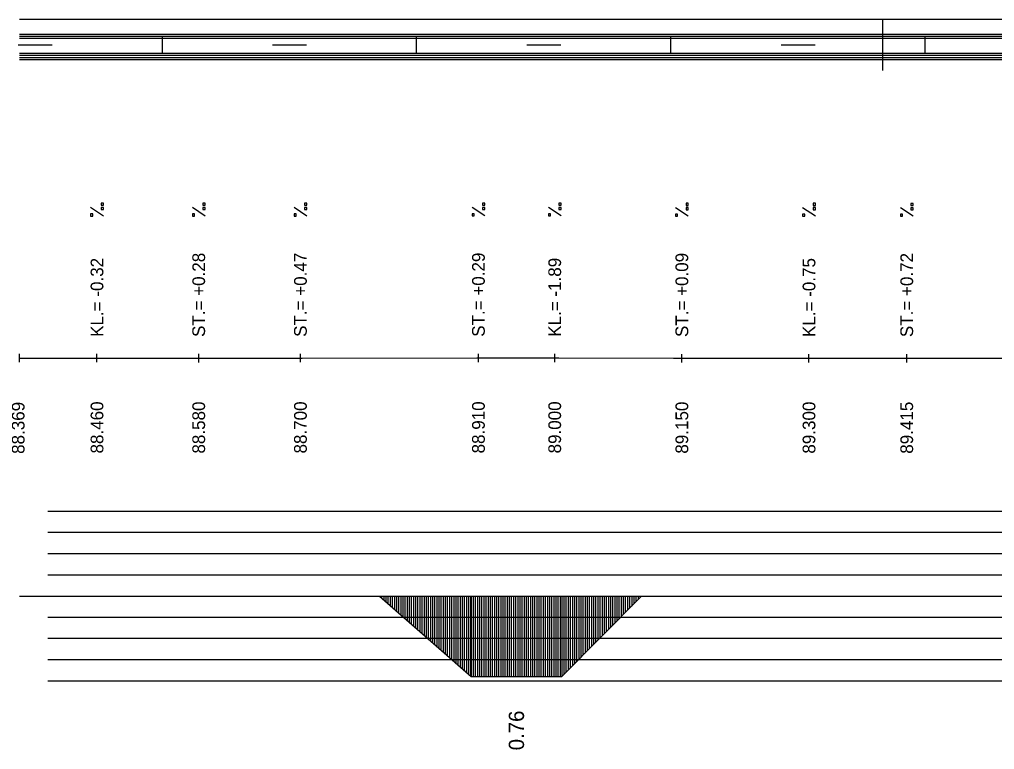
# Model space of a CAD drawing. Extents: x 2 to 10148, y 0 to 380.
# Drawn here: x 9138.1 to 9253.2, y 293.9 to 380 of the extents above; entities that cross this region are included whole.
import ezdxf

# ---------------------------------------------------------------- set-up
doc = ezdxf.new("R2010")
doc.units = 0
for name, color, linetype in [('NIVELETA_CARA', 7, 'Continuous'), ('NIVELETA_TEXT', 7, 'Continuous'), ('RAM', 7, 'Continuous'), ('ZRYCHL_CARA_C', 7, 'Continuous'), ('ZRYCHL_RASTR', 7, 'Continuous'), ('ZRYCHL_TEXT', 7, 'Continuous')]:
    doc.layers.add(name, color=color, linetype=linetype)

msp = doc.modelspace()

# ---------------------------------------------------------------- linework, layer by layer
at = {"layer": 'NIVELETA_CARA'}
for p, q in [((9138.15, 339.58), (9138.15, 340.58)), ((9147.29, 339.58), (9147.29, 340.58)), ((9159.29, 339.57), (9159.29, 340.57)), ((9171.29, 339.58), (9171.29, 340.58)), ((9192.29, 339.59), (9192.29, 340.59)), ((9201.29, 339.59), (9201.29, 340.59)), ((9216.29, 339.56), (9216.29, 340.56)), ((9231.29, 339.56), (9231.29, 340.56)), ((9242.82, 339.55), (9242.82, 340.55)), ((9138.15, 340.08), (9146.88, 340.08)), ((9146.88, 340.08), (9147.29, 340.08)), ((9147.29, 340.08), (9147.7, 340.08)), ((9147.7, 340.08), (9158.99, 340.07)), ((9158.99, 340.07), (9159.29, 340.07)), ((9159.29, 340.07), (9159.59, 340.07)), ((9159.59, 340.07), (9171.09, 340.08)), ((9171.09, 340.08), (9171.29, 340.08)), ((9171.29, 340.08), (9171.49, 340.08)), ((9171.49, 340.08), (9192.11, 340.09)), ((9192.11, 340.09), (9192.29, 340.09)), ((9192.29, 340.09), (9192.47, 340.09)), ((9192.47, 340.09), (9200.8, 340.09)), ((9200.8, 340.09), (9201.29, 340.09)), ((9201.29, 340.09), (9201.78, 340.09)), ((9201.78, 340.09), (9215.3, 340.06)), ((9215.3, 340.06), (9216.29, 340.06)), ((9216.29, 340.06), (9217.28, 340.06)), ((9217.28, 340.06), (9230.87, 340.06)), ((9230.87, 340.06), (9231.29, 340.06)), ((9231.29, 340.06), (9231.71, 340.06)), ((9231.71, 340.06), (9242.34, 340.05)), ((9242.34, 340.05), (9242.82, 340.05)), ((9242.82, 340.05), (9243.3, 340.05)), ((9243.3, 340.05), (9257, 340.06))]:
    msp.add_line(p, q, dxfattribs=at)
at = {"layer": 'NIVELETA_TEXT'}
for p, q in [((9148.04, 356.83), (9146.54, 357.82)), ((9148.04, 358.35), (9147.79, 358.35)), ((9147.79, 358.35), (9147.79, 358.1)), ((9147.79, 358.1), (9148.04, 358.1)), ((9147.79, 358.1), (9147.8, 358.1)), ((9148.04, 357.83), (9147.79, 357.83)), ((9147.79, 357.83), (9147.79, 357.59)), ((9148.04, 358.1), (9148.04, 358.35)), ((9148.04, 357.59), (9148.04, 357.83)), ((9160.04, 356.83), (9158.54, 357.82)), ((9160.04, 358.34), (9159.79, 358.34)), ((9159.79, 358.34), (9159.79, 358.1)), ((9159.79, 358.1), (9159.8, 358.09)), ((9159.79, 358.09), (9160.04, 358.09)), ((9160.04, 357.83), (9159.79, 357.83)), ((9159.79, 357.83), (9159.79, 357.59)), ((9160.04, 358.09), (9160.04, 358.34)), ((9160.04, 357.58), (9160.04, 357.83)), ((9172.04, 356.83), (9170.54, 357.82)), ((9172.04, 358.35), (9171.79, 358.35)), ((9171.79, 358.35), (9171.79, 358.1)), ((9171.79, 358.1), (9172.04, 358.1)), ((9171.79, 358.1), (9171.8, 358.1)), ((9172.04, 357.83), (9171.79, 357.83)), ((9171.79, 357.83), (9171.79, 357.59)), ((9172.04, 358.1), (9172.04, 358.35)), ((9172.04, 357.59), (9172.04, 357.83)), ((9193.04, 356.84), (9191.54, 357.83)), ((9193.04, 358.36), (9192.79, 358.36)), ((9192.79, 358.36), (9192.79, 358.11)), ((9192.79, 358.11), (9193.04, 358.11)), ((9192.79, 358.11), (9192.8, 358.11)), ((9193.04, 357.84), (9192.79, 357.84)), ((9192.79, 357.84), (9192.79, 357.6)), ((9193.04, 358.11), (9193.04, 358.36)), ((9193.04, 357.6), (9193.04, 357.84)), ((9202.04, 356.84), (9200.54, 357.83)), ((9202.04, 358.36), (9201.79, 358.36)), ((9201.79, 358.36), (9201.79, 358.12)), ((9201.79, 358.12), (9201.8, 358.11)), ((9201.79, 358.11), (9202.04, 358.11)), ((9202.04, 357.85), (9201.79, 357.85)), ((9201.79, 357.85), (9201.79, 357.6)), ((9202.04, 358.11), (9202.04, 358.36)), ((9202.04, 357.6), (9202.04, 357.85)), ((9217.04, 356.81), (9215.54, 357.8)), ((9217.04, 358.33), (9216.79, 358.33)), ((9216.79, 358.33), (9216.79, 358.09)), ((9216.79, 358.09), (9216.8, 358.08)), ((9216.79, 358.08), (9217.04, 358.08)), ((9217.04, 357.82), (9216.79, 357.82)), ((9216.79, 357.82), (9216.79, 357.58)), ((9217.04, 358.08), (9217.04, 358.33)), ((9217.04, 357.57), (9217.04, 357.82)), ((9232.04, 356.81), (9230.54, 357.81)), ((9232.04, 358.33), (9231.79, 358.33)), ((9231.79, 358.33), (9231.79, 358.09)), ((9231.79, 358.09), (9231.8, 358.08)), ((9231.79, 358.08), (9232.04, 358.08)), ((9232.04, 357.82), (9231.79, 357.82)), ((9231.79, 357.82), (9231.79, 357.58)), ((9232.04, 358.08), (9232.04, 358.33)), ((9232.04, 357.57), (9232.04, 357.82)), ((9243.56, 356.81), (9242.07, 357.8)), ((9243.56, 358.32), (9243.32, 358.32)), ((9243.32, 358.32), (9243.32, 358.08)), ((9243.32, 358.08), (9243.32, 358.07)), ((9243.32, 358.07), (9243.56, 358.07)), ((9243.56, 357.81), (9243.32, 357.81)), ((9243.32, 357.81), (9243.32, 357.57)), ((9243.56, 358.07), (9243.56, 358.32)), ((9243.56, 357.56), (9243.56, 357.81)), ((9146.79, 357.08), (9146.54, 357.08)), ((9146.54, 357.08), (9146.54, 356.83)), ((9146.54, 356.83), (9146.79, 356.83)), ((9146.54, 356.83), (9146.55, 356.83)), ((9146.79, 356.83), (9146.79, 357.08)), ((9147.79, 357.59), (9148.04, 357.59)), ((9147.79, 357.59), (9147.8, 357.59)), ((9158.79, 357.07), (9158.54, 357.07)), ((9158.54, 357.07), (9158.54, 356.83)), ((9158.54, 356.83), (9158.79, 356.83)), ((9158.54, 356.83), (9158.55, 356.83)), ((9158.79, 356.83), (9158.79, 357.07)), ((9159.79, 357.59), (9159.8, 357.58)), ((9159.79, 357.58), (9160.04, 357.58)), ((9170.79, 357.08), (9170.54, 357.08)), ((9170.54, 357.08), (9170.54, 356.83)), ((9170.54, 356.83), (9170.79, 356.83)), ((9170.54, 356.83), (9170.55, 356.83)), ((9170.79, 356.83), (9170.79, 357.08)), ((9171.79, 357.59), (9172.04, 357.59)), ((9171.79, 357.59), (9171.8, 357.59)), ((9191.79, 357.09), (9191.54, 357.09)), ((9191.54, 357.09), (9191.54, 356.84)), ((9191.54, 356.84), (9191.79, 356.84)), ((9191.54, 356.84), (9191.55, 356.84)), ((9191.79, 356.84), (9191.79, 357.09)), ((9192.79, 357.6), (9193.04, 357.6)), ((9192.79, 357.6), (9192.8, 357.6)), ((9200.79, 357.09), (9200.54, 357.09)), ((9200.54, 357.09), (9200.54, 356.85)), ((9200.54, 356.85), (9200.55, 356.84)), ((9200.54, 356.84), (9200.79, 356.84)), ((9200.79, 356.84), (9200.79, 357.09)), ((9201.79, 357.6), (9202.04, 357.6)), ((9201.79, 357.6), (9201.8, 357.6)), ((9215.79, 357.06), (9215.54, 357.06)), ((9215.54, 357.06), (9215.54, 356.82)), ((9215.54, 356.82), (9215.55, 356.81)), ((9215.54, 356.81), (9215.79, 356.81)), ((9215.79, 356.81), (9215.79, 357.06)), ((9216.79, 357.58), (9216.8, 357.57)), ((9216.79, 357.57), (9217.04, 357.57)), ((9230.79, 357.06), (9230.54, 357.06)), ((9230.54, 357.06), (9230.54, 356.82)), ((9230.54, 356.82), (9230.55, 356.81)), ((9230.54, 356.81), (9230.79, 356.81)), ((9230.79, 356.81), (9230.79, 357.06)), ((9231.79, 357.58), (9231.8, 357.57)), ((9231.79, 357.57), (9232.04, 357.57)), ((9242.32, 357.05), (9242.07, 357.05)), ((9242.07, 357.05), (9242.07, 356.81)), ((9242.07, 356.81), (9242.32, 356.81)), ((9242.07, 356.81), (9242.07, 356.81)), ((9242.32, 356.81), (9242.32, 357.05)), ((9243.32, 357.57), (9243.32, 357.56)), ((9243.32, 357.56), (9243.56, 357.56))]:
    msp.add_line(p, q, dxfattribs=at)
at = {"layer": 'RAM'}
for p, q in [((9867.82, 380), (9138.15, 380)), ((9240, 374), (9240, 380)), ((9867.82, 378.25), (9138.15, 378.25)), ((9867.82, 378), (9138.15, 378)), ((9867.82, 377.75), (9138.15, 377.75)), ((9155, 376), (9155, 378)), ((9185, 376), (9185, 378)), ((9215, 376), (9215, 378)), ((9245, 376), (9245, 378)), ((9138, 377), (9142, 377)), ((9168, 377), (9172, 377)), ((9198, 377), (9202, 377)), ((9228, 377), (9232, 377)), ((9867.82, 376), (9138.15, 376)), ((9867.82, 375.75), (9138.15, 375.75)), ((9867.82, 375.5), (9138.15, 375.5)), ((9867.82, 375.25), (9138.15, 375.25))]:
    msp.add_line(p, q, dxfattribs=at)
at = {"layer": 'ZRYCHL_CARA_C'}
for p, q in [((9138.15, 312), (9867.82, 312)), ((9180.62, 312), (9191.42, 302.53)), ((9180.87, 312), (9180.87, 311.78)), ((9181.12, 312), (9181.12, 311.56)), ((9181.37, 312), (9181.37, 311.34)), ((9181.62, 312), (9181.62, 311.12)), ((9181.87, 312), (9181.87, 310.9)), ((9182.12, 312), (9182.12, 310.69)), ((9182.37, 312), (9182.37, 310.47)), ((9182.62, 312), (9182.62, 310.25)), ((9182.87, 312), (9182.87, 310.03)), ((9183.12, 312), (9183.12, 309.81)), ((9183.37, 312), (9183.37, 309.59)), ((9183.62, 312), (9183.62, 309.37)), ((9183.87, 312), (9183.87, 309.15)), ((9184.12, 312), (9184.12, 308.93)), ((9184.37, 312), (9184.37, 308.71)), ((9184.62, 312), (9184.62, 308.49)), ((9184.87, 312), (9184.87, 308.27)), ((9185.12, 312), (9185.12, 308.06)), ((9185.37, 312), (9185.37, 307.84)), ((9185.62, 312), (9185.62, 307.62)), ((9185.87, 312), (9185.87, 307.4)), ((9186.12, 312), (9186.12, 307.18)), ((9186.37, 312), (9186.37, 306.96)), ((9186.62, 312), (9186.62, 306.74)), ((9186.87, 312), (9186.87, 306.52)), ((9187.12, 312), (9187.12, 306.3)), ((9187.37, 312), (9187.37, 306.08)), ((9187.62, 312), (9187.62, 305.86)), ((9187.87, 312), (9187.87, 305.65)), ((9188.12, 312), (9188.12, 305.43)), ((9188.37, 312), (9188.37, 305.21)), ((9188.62, 312), (9188.62, 304.99)), ((9188.87, 312), (9188.87, 304.77)), ((9189.12, 312), (9189.12, 304.55)), ((9189.37, 312), (9189.37, 304.33)), ((9189.62, 312), (9189.62, 304.11)), ((9189.87, 312), (9189.87, 303.89)), ((9190.12, 312), (9190.12, 303.67)), ((9190.37, 312), (9190.37, 303.45)), ((9190.62, 312), (9190.62, 303.23)), ((9190.87, 312), (9190.87, 303.02)), ((9191.12, 312), (9191.12, 302.8)), ((9191.37, 312), (9191.37, 302.58)), ((9191.42, 312), (9191.42, 302.53)), ((9191.67, 312), (9191.67, 302.53)), ((9191.92, 312), (9191.92, 302.53)), ((9192.17, 312), (9192.17, 302.53)), ((9192.42, 312), (9192.42, 302.53)), ((9192.67, 312), (9192.67, 302.53)), ((9192.92, 312), (9192.92, 302.53)), ((9193.17, 312), (9193.17, 302.53)), ((9193.42, 312), (9193.42, 302.53)), ((9193.67, 312), (9193.67, 302.53)), ((9193.92, 312), (9193.92, 302.53)), ((9194.17, 312), (9194.17, 302.53)), ((9194.42, 312), (9194.42, 302.53)), ((9194.67, 312), (9194.67, 302.53)), ((9194.92, 312), (9194.92, 302.53)), ((9195.17, 312), (9195.17, 302.53)), ((9195.42, 312), (9195.42, 302.53)), ((9195.67, 312), (9195.67, 302.53)), ((9195.92, 312), (9195.92, 302.53)), ((9196.17, 312), (9196.17, 302.53)), ((9196.42, 312), (9196.42, 302.53)), ((9196.67, 312), (9196.67, 302.53)), ((9196.92, 312), (9196.92, 302.53)), ((9197.17, 312), (9197.17, 302.53)), ((9197.42, 312), (9197.42, 302.53)), ((9197.67, 312), (9197.67, 302.53)), ((9197.92, 312), (9197.92, 302.53)), ((9198.17, 312), (9198.17, 302.53)), ((9198.42, 312), (9198.42, 302.53)), ((9198.67, 312), (9198.67, 302.53)), ((9198.92, 312), (9198.92, 302.53)), ((9199.17, 312), (9199.17, 302.53)), ((9199.42, 312), (9199.42, 302.53)), ((9199.67, 312), (9199.67, 302.53)), ((9199.92, 312), (9199.92, 302.53)), ((9200.17, 312), (9200.17, 302.53)), ((9200.42, 312), (9200.42, 302.53)), ((9200.67, 312), (9200.67, 302.53)), ((9200.92, 312), (9200.92, 302.53)), ((9201.17, 312), (9201.17, 302.53)), ((9201.42, 312), (9201.42, 302.53)), ((9201.67, 312), (9201.67, 302.53)), ((9201.92, 312), (9201.92, 302.53)), ((9202.12, 312), (9202.12, 302.53)), ((9202.12, 302.53), (9211.52, 312)), ((9202.37, 312), (9202.37, 302.79)), ((9202.62, 312), (9202.62, 303.04)), ((9202.87, 312), (9202.87, 303.29)), ((9203.12, 312), (9203.12, 303.54)), ((9203.37, 312), (9203.37, 303.79)), ((9203.62, 312), (9203.62, 304.04)), ((9203.87, 312), (9203.87, 304.3)), ((9204.12, 312), (9204.12, 304.55)), ((9204.37, 312), (9204.37, 304.8)), ((9204.62, 312), (9204.62, 305.05)), ((9204.87, 312), (9204.87, 305.3)), ((9205.12, 312), (9205.12, 305.55)), ((9205.37, 312), (9205.37, 305.81)), ((9205.62, 312), (9205.62, 306.06)), ((9205.87, 312), (9205.87, 306.31)), ((9206.12, 312), (9206.12, 306.56)), ((9206.37, 312), (9206.37, 306.81)), ((9206.62, 312), (9206.62, 307.07)), ((9206.87, 312), (9206.87, 307.32)), ((9207.12, 312), (9207.12, 307.57)), ((9207.37, 312), (9207.37, 307.82)), ((9207.62, 312), (9207.62, 308.07)), ((9207.87, 312), (9207.87, 308.32)), ((9208.12, 312), (9208.12, 308.58)), ((9208.37, 312), (9208.37, 308.83)), ((9208.62, 312), (9208.62, 309.08)), ((9208.87, 312), (9208.87, 309.33)), ((9209.12, 312), (9209.12, 309.58)), ((9209.37, 312), (9209.37, 309.83)), ((9209.62, 312), (9209.62, 310.09)), ((9209.87, 312), (9209.87, 310.34)), ((9210.12, 312), (9210.12, 310.59)), ((9210.37, 312), (9210.37, 310.84)), ((9210.62, 312), (9210.62, 311.09)), ((9210.87, 312), (9210.87, 311.35)), ((9211.12, 312), (9211.12, 311.6)), ((9211.37, 312), (9211.37, 311.85)), ((9191.42, 302.53), (9202.12, 302.53))]:
    msp.add_line(p, q, dxfattribs=at)
at = {"layer": 'ZRYCHL_RASTR'}
for p, q in [((9141.49, 322.04), (9548.23, 322.04)), ((9141.49, 319.54), (9548.23, 319.54)), ((9141.49, 317.04), (9548.41, 317.04)), ((9141.49, 314.54), (9548.32, 314.54)), ((9141.49, 309.54), (9341.34, 309.54)), ((9141.49, 307.04), (9341.34, 307.04)), ((9141.49, 304.54), (9341.34, 304.54)), ((9141.49, 302.04), (9341.34, 302.04))]:
    msp.add_line(p, q, dxfattribs=at)

# ---------------------------------------------------------------- texts
at = {"layer": 'NIVELETA_TEXT'}
for s, p in [('ST.= +0.28', (9160.04, 342.57)), ('ST.= +0.47', (9172.04, 342.58)), ('ST.= +0.29', (9193.04, 342.59)), ('ST.= +0.09', (9217.04, 342.56)), ('ST.= +0.72', (9243.57, 342.55)), ('KL.= -0.32', (9148.04, 342.58)), ('KL.= -1.89', (9202.04, 342.59)), ('KL.= -0.75', (9232.04, 342.56)), ('88.369', (9138.74, 328.78)), ('88.460', (9148.04, 328.83)), ('88.580', (9160.04, 328.82)), ('88.700', (9172.04, 328.83)), ('88.910', (9193.04, 328.84)), ('89.000', (9202.04, 328.84)), ('89.150', (9217.04, 328.81)), ('89.300', (9232.04, 328.81)), ('89.415', (9243.57, 328.8))]:
    msp.add_text(s, height=1.5, rotation=90, dxfattribs=at).set_placement(p)
at = {"layer": 'ZRYCHL_TEXT'}
msp.add_text('0.76', height=1.8, rotation=90, dxfattribs=at).set_placement((9197.67, 293.83))

doc.saveas('drawing.dxf')
